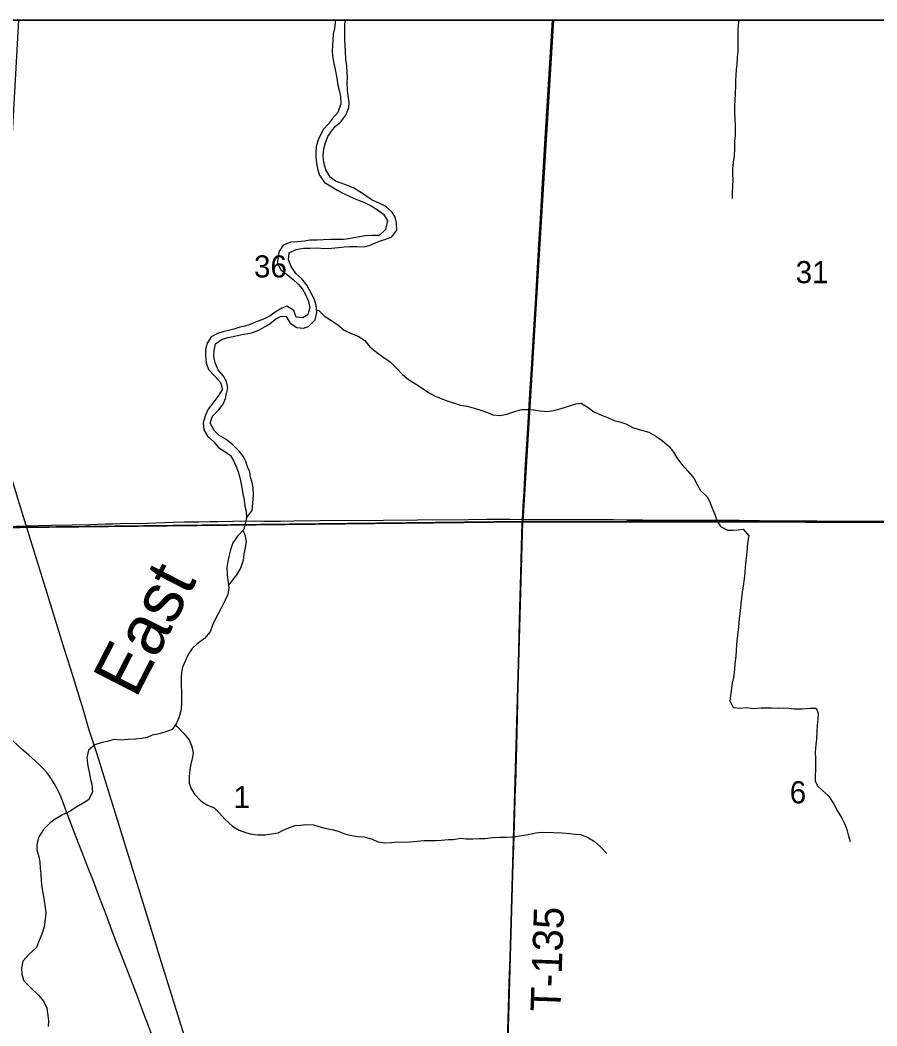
# Model space of a CAD drawing. Extents: x 0 to 34, y 0 to 22.
# Drawn here: x 5.034 to 5.845, y 19.948 to 20.9 of the extents above; entities that cross this region are included whole.
import ezdxf

# ---------------------------------------------------------------- set-up
doc = ezdxf.new("R2010")
doc.units = 0
for name, color, linetype in [('GM_X_County', 7, 'Continuous'), ('GM_X_County_Road', 7, 'Continuous'), ('GM_X_Minor_River', 7, 'Continuous'), ('GM_X_Minor_River_Text', 7, 'Continuous'), ('GM_X_Rail_Line', 7, 'Continuous'), ('GM_X_Section', 7, 'Continuous'), ('GM_X_Section_Text', 7, 'Continuous'), ('GM_X_Township', 7, 'Continuous'), ('GM_X_Township_Road', 7, 'Continuous'), ('GM_X_Township_Road_Text', 7, 'Continuous'), ('SH_Data', 7, 'Continuous')]:
    doc.layers.add(name, color=color, linetype=linetype)

msp = doc.modelspace()

# ---------------------------------------------------------------- linework, layer by layer
at = {"layer": 'GM_X_County'}
msp.add_lwpolyline([(9.4, 14.3965), (9.4, 20.9), (2.6, 20.9), (2.6, 14.40919)], dxfattribs=at)
at = {"layer": 'GM_X_County_Road'}
for points in [[(5.02074, 20.42099), (5.04, 20.42139), (5.06424, 20.42206), (5.0835, 20.42249), (5.09997, 20.42292), (5.10804, 20.42316), (5.11519, 20.4233), (5.12202, 20.4235), (5.12948, 20.42364), (5.15465, 20.42417), (5.17143, 20.42457), (5.17951, 20.42485), (5.19007, 20.42517), (5.20342, 20.42538), (5.21399, 20.42556), (5.22144, 20.42566), (5.23541, 20.42599), (5.25591, 20.42611), (5.26492, 20.42602), (5.27425, 20.42598), (5.28077, 20.42606), (5.29351, 20.42615), (5.31838, 20.42649), (5.37837, 20.42689), (5.41038, 20.4272), (5.45855, 20.4276), (5.47596, 20.42768), (5.49833, 20.42774), (5.50962, 20.42766)], [(5.50962, 20.42766), (5.53065, 20.42753), (5.55521, 20.4274), (5.59593, 20.42742), (5.60867, 20.42735), (5.62328, 20.42724), (5.66089, 20.42704), (5.71465, 20.42679), (5.75351, 20.42636), (5.78831, 20.42617), (5.85378, 20.42594), (5.87677, 20.42586), (5.88827, 20.42583), (5.89231, 20.42586), (5.90505, 20.4257), (5.91904, 20.42558), (5.93365, 20.4254), (5.9495, 20.42549), (5.9641, 20.42533), (5.98989, 20.42519), (6.00108, 20.42498), (6.014, 20.42501), (6.03412, 20.42506), (6.04558, 20.42512)], [(5.09523, 20.10681), (5.09241, 20.11395), (5.08752, 20.12699), (5.08246, 20.14027), (5.07748, 20.15359), (5.07406, 20.16231), (5.07164, 20.16819), (5.06909, 20.17341), (5.06662, 20.17777), (5.06419, 20.18179), (5.06143, 20.18566), (5.05934, 20.18842), (5.05646, 20.19158), (5.05324, 20.19475), (5.04855, 20.19926), (5.04257, 20.20468), (5.0358, 20.21062), (5.02741, 20.21801)], [(5.16582, 19.91888), (5.16584, 19.91997), (5.16586, 19.92078), (5.16587, 19.9217), (5.16575, 19.92272), (5.16546, 19.92375), (5.16509, 19.92474), (5.16451, 19.92626), (5.16114, 19.93502), (5.15791, 19.94339), (5.15151, 19.95991), (5.14349, 19.98113), (5.13409, 20.00549), (5.13027, 20.01532), (5.12604, 20.0265), (5.12258, 20.03547), (5.116, 20.05294), (5.11398, 20.05841), (5.10962, 20.06992), (5.10315, 20.08686), (5.09846, 20.09862), (5.09523, 20.10681)]]:
    msp.add_lwpolyline(points, dxfattribs=at)
at = {"layer": 'GM_X_Minor_River'}
for points in [[(5.33287, 20.9), (5.33252, 20.89734), (5.33173, 20.89222), (5.33074, 20.88672), (5.33014, 20.88141), (5.32992, 20.8761), (5.3297, 20.87097), (5.32985, 20.86585), (5.33132, 20.85882), (5.33243, 20.85331), (5.33408, 20.84495), (5.33517, 20.83849), (5.33646, 20.8326), (5.33757, 20.82765), (5.33771, 20.82082), (5.33501, 20.81267), (5.32986, 20.80701), (5.32623, 20.80191), (5.32108, 20.79643), (5.31647, 20.78659), (5.31454, 20.77996), (5.31413, 20.77484), (5.31428, 20.76933), (5.31519, 20.76268), (5.3161, 20.75793), (5.31759, 20.75318), (5.32228, 20.74632), (5.32926, 20.74229), (5.33436, 20.73922), (5.34115, 20.73558), (5.34625, 20.73327), (5.35362, 20.72981), (5.35947, 20.72769), (5.36646, 20.72442), (5.37156, 20.72116), (5.37835, 20.71656), (5.38209, 20.71009), (5.38015, 20.70194), (5.37405, 20.69609)], [(5.37553, 20.69115), (5.38142, 20.69301), (5.38616, 20.69507), (5.39094, 20.70111), (5.3906, 20.70833), (5.38912, 20.71346), (5.38631, 20.71822), (5.38028, 20.72358), (5.37424, 20.72684), (5.36744, 20.72973), (5.35726, 20.73662), (5.35009, 20.74103), (5.34518, 20.74314), (5.33271, 20.74777), (5.3278, 20.75141), (5.32368, 20.75846), (5.32183, 20.7653), (5.32111, 20.77157), (5.32191, 20.77821), (5.32289, 20.78295), (5.32559, 20.78976), (5.32903, 20.79487), (5.33285, 20.79978), (5.3378, 20.80374), (5.34257, 20.80997), (5.34546, 20.81717), (5.34586, 20.82191), (5.34477, 20.82856), (5.34404, 20.83369), (5.3439, 20.84052), (5.34412, 20.84565), (5.34396, 20.85058), (5.34343, 20.85666), (5.34272, 20.86312), (5.34219, 20.87033), (5.34204, 20.87622), (5.34169, 20.88096), (5.34174, 20.88799), (5.34159, 20.89444), (5.3421, 20.9)], [(5.71427, 20.9), (5.71417, 20.8983), (5.71356, 20.89148), (5.71333, 20.88616), (5.71349, 20.88085), (5.71343, 20.8706), (5.71301, 20.8651), (5.7124, 20.85846), (5.7118, 20.85315), (5.71158, 20.84783), (5.71136, 20.8429), (5.71114, 20.83815), (5.7109, 20.83056), (5.71067, 20.82392), (5.71045, 20.81918), (5.71041, 20.8131), (5.71074, 20.80608), (5.7109, 20.80095), (5.71106, 20.79621), (5.71102, 20.7907), (5.71042, 20.7852), (5.71038, 20.77818), (5.71015, 20.77173), (5.70916, 20.76547), (5.70855, 20.75921), (5.70852, 20.75389), (5.70868, 20.74915), (5.70845, 20.74213), (5.70804, 20.73738), (5.708, 20.73112)], [(5.37405, 20.69609), (5.36723, 20.69632), (5.36079, 20.69579), (5.35548, 20.69506), (5.35017, 20.69395), (5.34543, 20.69322), (5.3405, 20.69249), (5.33331, 20.69254), (5.32819, 20.69238), (5.32156, 20.69204), (5.31531, 20.69169), (5.30868, 20.69173), (5.30375, 20.69081), (5.29673, 20.6901), (5.29048, 20.68994), (5.28327, 20.68714), (5.27983, 20.68185), (5.27828, 20.67654), (5.27805, 20.66971), (5.28123, 20.66362), (5.28613, 20.65998), (5.29272, 20.65444), (5.29762, 20.65023), (5.30157, 20.64546), (5.30438, 20.64051), (5.30718, 20.63366), (5.30847, 20.62796), (5.30653, 20.62114), (5.30178, 20.61832), (5.29553, 20.61911), (5.2933, 20.62539), (5.28688, 20.62922), (5.28214, 20.62755), (5.27567, 20.62379), (5.27092, 20.62021), (5.26408, 20.61683), (5.25762, 20.6144), (5.25192, 20.61216), (5.24699, 20.61048), (5.24225, 20.60937), (5.23655, 20.60751), (5.23143, 20.60621), (5.22631, 20.6051), (5.22119, 20.60361), (5.21529, 20.60023), (5.21109, 20.59361), (5.20992, 20.58849), (5.20969, 20.58299), (5.21041, 20.57577), (5.21264, 20.56931), (5.21847, 20.56358), (5.22393, 20.55728), (5.22578, 20.55082), (5.22196, 20.54495), (5.21775, 20.53872), (5.21221, 20.53192), (5.20952, 20.52548), (5.20759, 20.51904), (5.2083, 20.51239), (5.21168, 20.50629), (5.2177, 20.50094), (5.22203, 20.4956), (5.22712, 20.49253), (5.23353, 20.48813), (5.23653, 20.48261), (5.23933, 20.47595), (5.24138, 20.47081), (5.24285, 20.46416), (5.24414, 20.4577), (5.24505, 20.45181), (5.24634, 20.44572), (5.24706, 20.44021), (5.24817, 20.43546), (5.2485, 20.42901)], [(5.2485, 20.42901), (5.25404, 20.43619), (5.25446, 20.44283), (5.25527, 20.4508), (5.25493, 20.45763), (5.25402, 20.46238), (5.25253, 20.46771), (5.25162, 20.47265), (5.24956, 20.4774), (5.24789, 20.48254), (5.24546, 20.48749), (5.2417, 20.49226), (5.23568, 20.49818), (5.22927, 20.50315), (5.22285, 20.50699), (5.21796, 20.51157), (5.21421, 20.51862), (5.21634, 20.52525), (5.22244, 20.53128), (5.22664, 20.53676), (5.22876, 20.54207), (5.22973, 20.54681), (5.23109, 20.55173), (5.2298, 20.55801), (5.2268, 20.56315), (5.22192, 20.56925), (5.21893, 20.57572), (5.21783, 20.58161), (5.21787, 20.5875), (5.21923, 20.59375), (5.2257, 20.59827), (5.23139, 20.59976), (5.23613, 20.60068), (5.24144, 20.60197), (5.24789, 20.60326), (5.2532, 20.60418), (5.25965, 20.60642), (5.26612, 20.61018), (5.27106, 20.61281), (5.27639, 20.61733), (5.28133, 20.61996), (5.28625, 20.61955), (5.29, 20.61326), (5.29623, 20.60905), (5.30247, 20.60863), (5.30741, 20.61012), (5.3137, 20.61635), (5.31507, 20.62336), (5.31454, 20.6302), (5.3125, 20.63629), (5.30576, 20.64923), (5.30106, 20.65533), (5.29522, 20.66031), (5.29072, 20.66679), (5.28829, 20.67306), (5.2889, 20.6797), (5.29555, 20.68289), (5.30257, 20.68437), (5.30863, 20.68414), (5.31545, 20.68448), (5.32208, 20.68406), (5.3289, 20.68421), (5.33553, 20.68474), (5.34103, 20.68547), (5.34595, 20.68582), (5.35315, 20.68596), (5.35997, 20.68555), (5.36471, 20.68665), (5.36984, 20.68909), (5.37553, 20.69115)], [(5.31487, 20.62594), (5.31716, 20.62525), (5.32224, 20.62009), (5.32922, 20.6155), (5.33488, 20.61167), (5.34091, 20.6067), (5.34752, 20.60343), (5.35413, 20.60092), (5.36055, 20.5969), (5.36524, 20.5908), (5.37165, 20.58582), (5.37768, 20.58142), (5.38447, 20.57664), (5.39087, 20.57033), (5.39614, 20.5648), (5.40198, 20.56002), (5.4084, 20.55599), (5.41387, 20.55235), (5.42084, 20.54757), (5.42651, 20.5445), (5.4335, 20.5418), (5.43841, 20.53968), (5.4454, 20.53755), (5.45089, 20.53581), (5.45751, 20.53463), (5.46413, 20.53288), (5.47036, 20.53095), (5.4766, 20.52863), (5.4817, 20.5267), (5.48908, 20.5259), (5.49591, 20.52738), (5.50236, 20.52962), (5.50901, 20.53148), (5.51545, 20.53163), (5.52056, 20.53141), (5.52623, 20.53042), (5.53286, 20.52982), (5.5393, 20.53054), (5.54405, 20.53184), (5.55031, 20.53389), (5.55505, 20.53538), (5.56018, 20.53706), (5.56511, 20.5376), (5.5719, 20.53338), (5.57737, 20.52936), (5.58435, 20.52609), (5.59116, 20.52358), (5.59644, 20.52128), (5.60174, 20.51992), (5.60741, 20.51817), (5.61383, 20.51472), (5.62233, 20.51201), (5.62933, 20.51007), (5.63575, 20.50624), (5.64197, 20.50221), (5.64875, 20.49629), (5.6527, 20.49133), (5.65645, 20.48485), (5.66095, 20.47913), (5.66622, 20.47322), (5.67205, 20.46635), (5.67448, 20.46159), (5.67823, 20.45511), (5.68444, 20.449), (5.68687, 20.44424), (5.6893, 20.43815), (5.6921, 20.43149), (5.69377, 20.42655), (5.69695, 20.42102), (5.70356, 20.41756), (5.70867, 20.41734), (5.71379, 20.41788), (5.71853, 20.41823), (5.72379, 20.41194), (5.72261, 20.4053), (5.72239, 20.40056), (5.7216, 20.39392), (5.72118, 20.38861), (5.72057, 20.38197), (5.72017, 20.37722), (5.71956, 20.37172), (5.71896, 20.3666), (5.71759, 20.35863), (5.71698, 20.35294), (5.71638, 20.34782), (5.71577, 20.34118), (5.71517, 20.33625), (5.71438, 20.33037), (5.71416, 20.32562), (5.71356, 20.32088), (5.71277, 20.31519), (5.71235, 20.30912), (5.71194, 20.30343), (5.71153, 20.2983), (5.71072, 20.2909), (5.71032, 20.28616), (5.70971, 20.27952), (5.70815, 20.2727), (5.70755, 20.26795), (5.70676, 20.26321), (5.70577, 20.25582)], [(5.2485, 20.42901), (5.24597, 20.41801), (5.24006, 20.41178), (5.23567, 20.40555), (5.23335, 20.39892), (5.2318, 20.39266), (5.23082, 20.38773), (5.23003, 20.38204), (5.23017, 20.37502), (5.2309, 20.37027), (5.2318, 20.36324), (5.23082, 20.3566), (5.22851, 20.3513), (5.22487, 20.3443), (5.22218, 20.33881), (5.21931, 20.33351), (5.21643, 20.32745), (5.21431, 20.32139), (5.20877, 20.31497), (5.20192, 20.30988), (5.19716, 20.30555), (5.19334, 20.29969), (5.19084, 20.2942), (5.18815, 20.28776), (5.18717, 20.28283), (5.18676, 20.27808), (5.18672, 20.27087), (5.18725, 20.2646), (5.18717, 20.25246), (5.18638, 20.24658), (5.18463, 20.23994), (5.18213, 20.23426), (5.17812, 20.22897), (5.17129, 20.22616), (5.16465, 20.22449), (5.15934, 20.22339), (5.15459, 20.22133), (5.14966, 20.22041), (5.14359, 20.21968), (5.13658, 20.21935), (5.12995, 20.21882), (5.12333, 20.21924), (5.11688, 20.21757), (5.11194, 20.21646), (5.10511, 20.21422), (5.09902, 20.20913), (5.09746, 20.20211), (5.09855, 20.19451), (5.09965, 20.18843), (5.10112, 20.18197), (5.10242, 20.17703), (5.10294, 20.16943), (5.09911, 20.16224), (5.09397, 20.15904), (5.08808, 20.15566), (5.08161, 20.15152), (5.0744, 20.14796), (5.06755, 20.14401), (5.0628, 20.14044), (5.05651, 20.13421), (5.05211, 20.1274), (5.05017, 20.12001), (5.05032, 20.11488), (5.05218, 20.10823), (5.0531, 20.10348), (5.05343, 20.09721), (5.05397, 20.09227), (5.05431, 20.08581), (5.05484, 20.07955), (5.05575, 20.07423), (5.05686, 20.06909), (5.05795, 20.06244), (5.05867, 20.05579), (5.05825, 20.04934), (5.05707, 20.04214), (5.05494, 20.03512), (5.05187, 20.02755), (5.04994, 20.02262), (5.04308, 20.01621), (5.03698, 20.00979), (5.03581, 20.00335), (5.03615, 19.99708), (5.03781, 19.99099), (5.0444, 19.98431), (5.05175, 19.97762), (5.05663, 19.9719), (5.05962, 19.96524), (5.06035, 19.9603), (5.06125, 19.95346), (5.06084, 19.94796)], [(5.24499, 20.41697), (5.24689, 20.41326), (5.24817, 20.40661), (5.24719, 20.40073), (5.24621, 20.39504), (5.2456, 20.38859), (5.2429, 20.38158), (5.23927, 20.37515), (5.23151, 20.36552)], [(5.70577, 20.25582), (5.70895, 20.24953), (5.71557, 20.24892), (5.72183, 20.24965), (5.72826, 20.24885), (5.73546, 20.24918), (5.74039, 20.24935), (5.74569, 20.24931), (5.75156, 20.24909), (5.75649, 20.24925), (5.7616, 20.24903), (5.7669, 20.24824), (5.77448, 20.24838), (5.78149, 20.2491), (5.78774, 20.24906), (5.7896, 20.24431), (5.78918, 20.23823), (5.78859, 20.2333), (5.78816, 20.22628), (5.78793, 20.21983), (5.78733, 20.21471), (5.78672, 20.20712), (5.78687, 20.20161), (5.78703, 20.19686), (5.78699, 20.19041), (5.78677, 20.18547), (5.78655, 20.18035), (5.78879, 20.1754), (5.79369, 20.17101), (5.79934, 20.16604), (5.80403, 20.15898), (5.8074, 20.15232), (5.81171, 20.14546), (5.8147, 20.13918), (5.81657, 20.13423), (5.81786, 20.12929), (5.81971, 20.12282)], [(5.18126, 20.23311), (5.18307, 20.23179), (5.18946, 20.22511), (5.19435, 20.219), (5.19677, 20.21272), (5.19825, 20.20645), (5.19708, 20.20133), (5.19591, 20.19602), (5.19512, 20.19052), (5.19432, 20.18445), (5.19428, 20.178), (5.19633, 20.17267), (5.19952, 20.16753), (5.20536, 20.16142), (5.2112, 20.15759), (5.218, 20.1547), (5.22271, 20.14993), (5.22854, 20.14363), (5.23551, 20.13732), (5.24174, 20.13368), (5.24778, 20.13136), (5.25364, 20.12981), (5.25913, 20.12921), (5.26633, 20.12916), (5.2724, 20.13027), (5.27866, 20.13118), (5.2834, 20.13362), (5.28853, 20.13587), (5.2948, 20.13792), (5.29972, 20.13846), (5.30465, 20.139), (5.31185, 20.13857), (5.31695, 20.13721), (5.32395, 20.13508), (5.32924, 20.1341), (5.33548, 20.13255), (5.34172, 20.13023), (5.34682, 20.12887), (5.35363, 20.1275), (5.36007, 20.12728), (5.36764, 20.12514), (5.37292, 20.12264), (5.37955, 20.12165), (5.3858, 20.122), (5.39224, 20.12253), (5.39716, 20.12231), (5.40323, 20.12246), (5.41005, 20.12318), (5.4163, 20.1239), (5.42824, 20.12383), (5.43297, 20.12418), (5.43941, 20.12471), (5.44453, 20.12487), (5.45117, 20.12597), (5.45646, 20.12537), (5.46272, 20.12552), (5.46916, 20.12567), (5.47427, 20.12583), (5.48128, 20.12674), (5.4883, 20.12708), (5.49454, 20.12704), (5.50155, 20.12738), (5.50667, 20.12811), (5.51502, 20.12958), (5.52241, 20.13105), (5.5281, 20.13159), (5.5387, 20.13152), (5.54684, 20.1311), (5.55423, 20.13029), (5.55953, 20.12988), (5.56464, 20.12947), (5.57125, 20.12696), (5.57785, 20.12275), (5.5835, 20.11797), (5.58953, 20.11148)]]:
    msp.add_lwpolyline(points, dxfattribs=at)
at = {"layer": 'GM_X_Rail_Line'}
msp.add_lwpolyline([(5.19621, 19.91862), (5.16703, 20.01248), (5.15752, 20.04334), (5.1385, 20.10449), (5.10699, 20.20629), (5.09964, 20.22817), (5.09442, 20.24703), (5.08201, 20.28695), (5.07654, 20.3045), (5.0585, 20.36287), (5.04307, 20.41283), (5.03352, 20.44344), (5.00976, 20.52026), (5.00045, 20.55031), (4.98355, 20.60508), (4.97384, 20.63594), (4.95278, 20.70411), (4.92935, 20.77962), (4.90722, 20.85089), (4.89196, 20.9)], dxfattribs=at)
at = {"layer": 'GM_X_Section'}
for p, q in [((5.53836, 20.9), (5.033, 20.9)), ((5.99486, 20.9), (5.53836, 20.9))]:
    msp.add_line(p, q, dxfattribs=at)
for points in [[(5.033, 20.9), (5.00579, 20.41973), (5.50984, 20.42538), (5.53836, 20.9)], [(5.53836, 20.9), (5.50984, 20.42538), (6.04606, 20.42472), (6.03998, 20.89733), (5.99486, 20.9)]]:
    msp.add_lwpolyline(points, dxfattribs=at)
for points in [[(5.50984, 20.42538), (5.49542, 19.92414), (4.98151, 19.91667), (4.99063, 20.41909), (5.00579, 20.41973)], [(6.04606, 20.42472), (6.0309, 19.9267), (5.49542, 19.92414), (5.50984, 20.42538)]]:
    msp.add_lwpolyline(points, close=True, dxfattribs=at)
at = {"layer": 'GM_X_Township'}
msp.add_line((8.50766, 20.9), (5.53923, 20.9), dxfattribs=at)
for points in [[(5.53923, 20.9), (2.6, 20.9), (2.6, 20.4221)], [(2.6, 20.4221), (2.99524, 20.4112), (3.24464, 20.40425), (3.4937, 20.40136), (3.73981, 20.39911), (3.74825, 20.39909), (3.98657, 20.39823), (3.99923, 20.39806), (4.48155, 20.4071), (4.50662, 20.40751), (4.77105, 20.41278), (5.04102, 20.42017), (5.51007, 20.42558), (5.53923, 20.9)], [(5.53923, 20.9), (5.51007, 20.42558), (5.70637, 20.42622), (6.04579, 20.42451), (6.20382, 20.42268), (6.48707, 20.41674), (6.7389, 20.41449), (6.78218, 20.41492), (7.02348, 20.4144), (7.09974, 20.41612), (7.18499, 20.41333), (7.20165, 20.41351), (7.32949, 20.41334), (7.74573, 20.4181), (7.8262, 20.42148), (7.97527, 20.42654), (8.50107, 20.45272), (8.50435, 20.69913), (8.50766, 20.9)], [(5.49564, 19.92203), (5.51007, 20.42558), (5.04102, 20.42017), (4.77105, 20.41278), (4.50662, 20.40751), (4.48155, 20.4071), (3.99923, 20.39806)], [(5.49564, 19.92203), (5.51007, 20.42558), (5.70637, 20.42622), (6.04579, 20.42451), (6.20382, 20.42268), (6.48707, 20.41674), (6.7389, 20.41449), (6.78218, 20.41492), (7.02348, 20.4144)]]:
    msp.add_lwpolyline(points, dxfattribs=at)
at = {"layer": 'GM_X_Township_Road'}
for points in [[(5.50962, 20.42766), (5.51045, 20.44028), (5.51121, 20.45394), (5.51238, 20.47443), (5.51478, 20.51384), (5.51712, 20.5517), (5.51791, 20.56505), (5.51889, 20.58087), (5.52017, 20.60229), (5.52194, 20.63177), (5.52407, 20.6656), (5.52534, 20.68795), (5.52681, 20.71246), (5.52908, 20.75126), (5.53035, 20.77237), (5.53159, 20.79348), (5.5365, 20.87479), (5.53804, 20.9)], [(5.50329, 20.17606), (5.5037, 20.19104), (5.50426, 20.2125), (5.50492, 20.24046), (5.50524, 20.25453), (5.50544, 20.266), (5.50591, 20.29056), (5.50731, 20.34434), (5.50821, 20.37604), (5.50927, 20.41428), (5.50951, 20.42279), (5.50955, 20.42456), (5.50962, 20.42766)], [(5.49511, 19.92702), (5.49615, 19.9543), (5.49725, 19.98913), (5.49856, 20.0289), (5.49933, 20.0525), (5.50011, 20.07771), (5.50101, 20.10164), (5.50194, 20.12775), (5.50227, 20.13927), (5.50292, 20.16287), (5.50321, 20.17307), (5.50329, 20.17606)]]:
    msp.add_lwpolyline(points, dxfattribs=at)
at = {"layer": 'SH_Data'}
msp.add_line((2.6, 20.9), (9.4, 20.9), dxfattribs=at)

# ---------------------------------------------------------------- texts
at = {"layer": 'GM_X_Minor_River_Text'}
msp.add_text('East', height=0.04737, rotation=62.85872, dxfattribs=at).set_placement((5.14387, 20.25723))
at = {"layer": 'GM_X_Section_Text'}
for s, height, p in [('36', 0.020928, (5.2557, 20.65649)), ('31', 0.020928, (5.7682, 20.65107)), ('1', 0.02093, (5.23633, 20.15441)), ('6', 0.02093, (5.76258, 20.15899))]:
    msp.add_text(s, height=height, rotation=0.00001, dxfattribs=at).set_placement(p)
at = {"layer": 'GM_X_Township_Road_Text'}
msp.add_text('T-135', height=0.028409, rotation=88.03411, dxfattribs=at).set_placement((5.54561, 19.96152))

doc.saveas('drawing.dxf')
